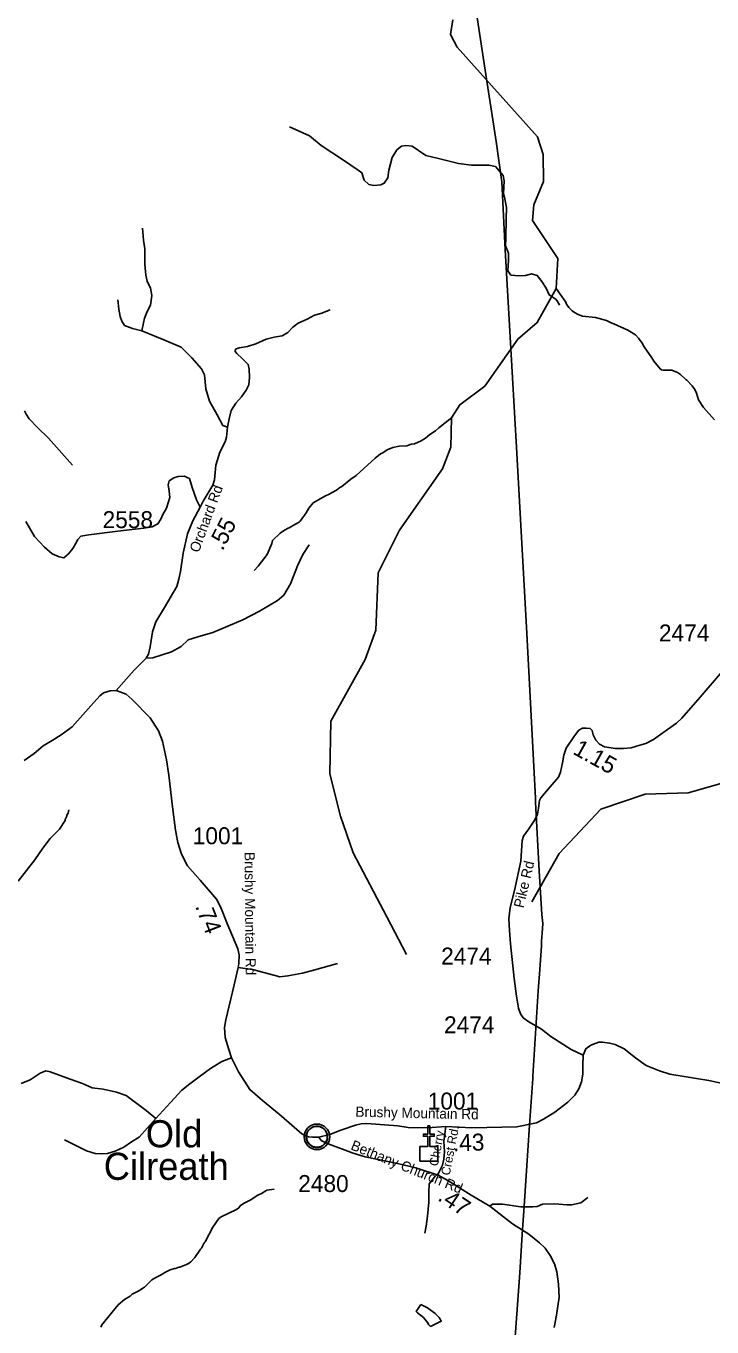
# Model space of a CAD drawing. Extents: x 1248089 to 1457196, y 820910 to 988753.
# Drawn here: x 1370260 to 1375316, y 850580 to 860169 of the extents above; entities that cross this region are included whole.
import ezdxf

# ---------------------------------------------------------------- set-up
doc = ezdxf.new("R2010")
doc.units = 0
for name, color, linetype in [('Exist Civil Demographics Community CELL', 7, 'Continuous'), ('Exist Civil Demographics Community Label', 7, 'Continuous'), ('Exist Cultural Church CELL', 7, 'Continuous'), ('Exist Hydrographic Misc Water Feature', 7, 'Continuous'), ('Exist Road Non-System Type 51', 7, 'Continuous'), ('Exist Road Non-System Type 51 Label', 7, 'Continuous'), ('Exist Road Secondary Type 41 Attributed', 7, 'Continuous'), ('Exist Road Secondary Type 51 Attributed', 7, 'Continuous'), ('Exist Road Secondary Type 51 Label', 7, 'Continuous'), ('Exist Utilities Electrical Transmission Line', 7, 'Continuous'), ('Prop GRAU CAT1 Cell', 7, 'Continuous'), ('Prop Lane Lines', 7, 'Continuous')]:
    doc.layers.add(name, color=color, linetype=linetype)

msp = doc.modelspace()

# ---------------------------------------------------------------- linework, layer by layer
at = {"layer": 'Exist Civil Demographics Community CELL'}
msp.add_lwpolyline([(1372326.7, 851994), (1372327.6, 851999.6), (1372329.4, 852006.2), (1372332.3, 852013.4), (1372335.3, 852019.1), (1372338.6, 852024.8), (1372342.4, 852030), (1372346.3, 852034.3), (1372350.9, 852038.9), (1372356.5, 852043.5), (1372361.9, 852047.2), (1372366.8, 852050), (1372371.8, 852052.5), (1372377.3, 852054.8), (1372382.9, 852056.6), (1372387.2, 852057.8), (1372392.1, 852058.5), (1372396.2, 852059.2), (1372402.6, 852059.5), (1372407, 852059.4), (1372412.7, 852059.1), (1372417.6, 852058.4), (1372422.5, 852057.4), (1372427.5, 852056), (1372432.7, 852054.1), (1372439.3, 852051.1), (1372445.6, 852047.6), (1372450.6, 852044.1), (1372455.8, 852040.1), (1372459.1, 852036.9), (1372463.2, 852032.6), (1372467.1, 852027.9), (1372470.2, 852023.3), (1372473.3, 852018.3), (1372475.8, 852013.1), (1372477.8, 852008.1), (1372479.4, 852003.1), (1372480.6, 851998.5), (1372481.7, 851992.4), (1372482.4, 851987.7), (1372482.6, 851981.7), (1372482.4, 851976), (1372481.9, 851970.3), (1372480.9, 851964.8), (1372479.3, 851958.6), (1372477.4, 851952.8), (1372475.1, 851947.7), (1372471.9, 851941.7), (1372468.7, 851936.4), (1372465.2, 851931.7), (1372461, 851927), (1372455.7, 851922), (1372450.7, 851917.9), (1372445.7, 851914.4), (1372441.3, 851911.9), (1372434.5, 851908.7), (1372427.4, 851906), (1372421.4, 851904.5), (1372414.8, 851903.2), (1372410.4, 851902.7), (1372405.9, 851902.5), (1372400.3, 851902.5), (1372396.1, 851902.9), (1372390.4, 851903.6), (1372384.5, 851904.9), (1372379.9, 851906.2), (1372374.7, 851908.1), (1372370.1, 851910.1), (1372366.2, 851912.3), (1372359.4, 851916.4), (1372353.8, 851920.7), (1372348.9, 851925.2), (1372344.5, 851930), (1372341.3, 851934), (1372338.3, 851938.2), (1372334.2, 851945.3), (1372332.5, 851948.8), (1372330.8, 851952.8), (1372328.2, 851961), (1372326.7, 851968.1), (1372326, 851973.2), (1372325.6, 851979.6), (1372325.6, 851984.2), (1372326.1, 851990.7)], close=True, dxfattribs=at)
for centre, radius in [((1372404.3, 851981.6), 94.3), ((1372404, 851981.9), 76.7)]:
    msp.add_circle(centre, radius, dxfattribs=at)
at = {"layer": 'Exist Cultural Church CELL'}
msp.add_lwpolyline([(1373163.7, 851909.1), (1373220.6, 851909.2), (1373220.6, 851985.3), (1373188.6, 851985.3), (1373188.6, 852001.3), (1373220.6, 852001.3), (1373220.6, 852061.5), (1373236.6, 852061.5), (1373236.6, 852001.3), (1373268.6, 852001.3), (1373268.6, 851985.3), (1373236.6, 851985.3), (1373236.6, 851909.2), (1373294.3, 851909.1), (1373294.3, 851802.6), (1373163.7, 851802.6)], close=True, dxfattribs=at)
at = {"layer": 'Exist Hydrographic Misc Water Feature'}
for points in [[(1373063.7, 853324.8), (1372919.8, 853603.5), (1372670.7, 854074.6), (1372576.7, 854345.8), (1372499.7, 854655.9), (1372507.7, 855046.3), (1372758.7, 855500.9), (1372838.8, 855716), (1372855.7, 856139.1), (1373012.8, 856454.4), (1373329.8, 856904.3), (1373391.7, 857063.9), (1373395.7, 857280.5), (1373456.7, 857377.8), (1373642.7, 857515.2), (1373883.7, 857861.6), (1374027.8, 857983.4), (1374168.6, 858235.2), (1374179.7, 858456.4), (1373993.7, 858735.9), (1374003.7, 858850.6), (1374074.7, 859023.1), (1374070.7, 859223.5), (1374030.7, 859352.3), (1373436.7, 860014.3), (1373387.7, 860107.2), (1373406.7, 860215.1)], [(1375334.2, 857267.7), (1375252.4, 857357.7), (1375215.7, 857414.5), (1375200.8, 857462.9), (1375189.4, 857489.2), (1375170.2, 857517.7), (1375131.1, 857558.6), (1375123.2, 857562.8), (1375084.1, 857599.8), (1375060.5, 857616.3), (1375020.9, 857631.4), (1374956.9, 857633), (1374943, 857635.3), (1374933, 857641.5), (1374886.5, 857698.7), (1374873, 857723), (1374814.9, 857804.4), (1374801.6, 857830.8), (1374774.5, 857869.4), (1374751, 857892), (1374695.9, 857927.4), (1374592.9, 857973.9), (1374577, 857978.3), (1374537.6, 857999.3), (1374458, 858021.3), (1374362.3, 858031.7), (1374330.5, 858042.4), (1374302.8, 858057.2), (1374285.2, 858069.6), (1374261.7, 858094.2), (1374244.2, 858118.6), (1374238.7, 858134.7), (1374196.1, 858191.8), (1374168.6, 858235.2)], [(1370603.7, 856931.3), (1370426.1, 857131.4), (1370343.9, 857209.4), (1370283.4, 857274.8), (1370260.1, 857307.4), (1370248.7, 857331.7)], [(1372192, 856467.3), (1372200.5, 856469.2), (1372241.1, 856494.9), (1372273.6, 856511.7), (1372281.8, 856520.1), (1372325.3, 856581.9), (1372344.1, 856615.6), (1372377.1, 856654.9), (1372466.4, 856707.2), (1372490.6, 856716.6), (1372547.4, 856747.1), (1372571.8, 856766.6), (1372588, 856774.1), (1372653.4, 856828.5), (1372694, 856855.4), (1372833.1, 856983.9), (1372873.9, 857014.9), (1372890.1, 857022.5), (1372922.7, 857045.7), (1372963.1, 857062.7), (1373011.4, 857073.5), (1373067.5, 857076), (1373099.8, 857087.3), (1373123.9, 857090.6), (1373172.4, 857111.4), (1373204.9, 857130.6), (1373237.5, 857157.8), (1373278.2, 857184.8), (1373302.8, 857208.1), (1373395.7, 857280.5)], [(1372192, 856467.3), (1372165.3, 856454.1), (1372132.7, 856430.9), (1372075.5, 856376.2), (1372071, 856354.4), (1372037.1, 856273.2), (1371971.1, 856186.8), (1371942.4, 856155.5)], [(1373988.8, 853713.3), (1374188.7, 854070.4), (1374495.8, 854395.7), (1374822.8, 854507.3), (1375139.8, 854517.4), (1375441.8, 854603.2), (1375653.8, 854746.7), (1375790.8, 854954.1), (1375828.7, 855544.2), (1375971.8, 856017.3), (1376123.8, 856139), (1376472.8, 856072.9), (1376687.8, 855993.1), (1377443.8, 855853.1), (1377559.8, 855785.1), (1377738.8, 855587.8), (1377865.8, 855286.6), (1377994.8, 855083.7), (1378190.8, 854879.5), (1378438.8, 854749.8), (1378570.8, 854720.8)], [(1370576.1, 854392.2), (1370569.6, 854368.4), (1370561.2, 854352.6), (1370560.9, 854344.6), (1370548.4, 854320.9), (1370548.2, 854312.9), (1370506.8, 854249.9), (1370439.2, 854179.5), (1370383.6, 854108.9), (1370325.7, 854022.2), (1370202, 853865.2)], [(1372087.9, 851596.2), (1372034.9, 851587.8), (1372026.8, 851584), (1371996.3, 851564.7), (1371968, 851551.4), (1371911.1, 851514.8), (1371862.5, 851490), (1371838.1, 851472.5), (1371827.9, 851458.8), (1371811.6, 851445.2), (1371698.3, 851391.9), (1371680, 851378.3), (1371636.5, 851315.3), (1371580.1, 851206.7), (1371572, 851200.9), (1371553, 851161.4), (1371544.9, 851153.6), (1371505.4, 851092.5), (1371474.8, 851061.2), (1371458.5, 851047.7), (1371442.3, 851040), (1371393.8, 851021.2), (1371385.8, 851021.4), (1371361.6, 851010), (1371353.6, 851010.1), (1371323.3, 851000.9), (1371282.9, 850981.8), (1371260.5, 850966.4), (1371218, 850945.4), (1371187.6, 850926.1), (1371134.4, 850873.4), (1371091.7, 850846.4), (1371043.2, 850821.6), (1371026.9, 850807.9), (1370986.3, 850782.9), (1370939.4, 850744), (1370820, 850594.9), (1370811.6, 850579.1)], [(1373169.9, 850745.9), (1373136, 850694.7), (1373144.7, 850684.6), (1373189.8, 850649.4), (1373219, 850612.7), (1373228.5, 850594.5), (1373240.5, 850584.4), (1373320.8, 850621.9), (1373313.5, 850636.3), (1373305.8, 850648.5), (1373276.6, 850679.2), (1373219.5, 850720.6), (1373169.9, 850745.9)]]:
    msp.add_lwpolyline(points, dxfattribs=at)
at = {"layer": 'Exist Road Non-System Type 51'}
for points in [[(1373776.4, 859066.6), (1373720, 859133.9), (1373672.3, 859144.8), (1373544.3, 859144.8), (1373448.8, 859155.6), (1373301.2, 859192.5), (1373207.9, 859214.2), (1373106, 859283.7), (1373058.2, 859288.1), (1373026.5, 859283.8), (1372993.9, 859255.5), (1372959.2, 859201.2), (1372933.2, 859107.9), (1372926.7, 859049.3), (1372900.6, 859010.2), (1372874.6, 858999.3), (1372824.7, 858992.8), (1372785.7, 859001.5), (1372753.1, 859034.1), (1372735.7, 859088.3), (1372707.5, 859107.9), (1372599.1, 859181.7), (1372434.2, 859288.1), (1372349.5, 859359.8), (1372202, 859427.1)], [(1373776.4, 859066.6), (1373785, 859028.7), (1373782.9, 858980.9), (1373778.5, 858933.1), (1373787.2, 858907.1), (1373800.2, 858831.1), (1373798, 858746.4), (1373795.9, 858605.2), (1373793.7, 858548.8), (1373815.4, 858494.5), (1373815.4, 858444.6), (1373811.1, 858364.2), (1373832.8, 858331.7)], [(1371119.3, 858680.1), (1371125.1, 858590.7), (1371136.6, 858527.2), (1371136.6, 858414.7), (1371142.4, 858334), (1371153.9, 858287.8), (1371177, 858235.9), (1371188.5, 858184), (1371177, 858111.8), (1371153.9, 858065.7), (1371133.8, 858016.6), (1371125.1, 857982), (1371113.6, 857921.4)], [(1373832.8, 858331.7), (1373891.2, 858328.2), (1373941.1, 858330.4), (1373984.5, 858343.4), (1374027.9, 858330.4), (1374062.6, 858286.9), (1374093, 858237), (1374114.7, 858187), (1374166.7, 858152.3), (1374188.4, 858119.7), (1374192.8, 858111.1)], [(1371113.6, 857921.4), (1371044.4, 857938.8), (1370986.7, 857961.8), (1370966.6, 857993.6), (1370955, 858028.2), (1370943.5, 858083), (1370937.7, 858152.2)], [(1371892, 857807.7), (1371954.4, 857826.3), (1372029.4, 857861), (1372089.9, 857875.4), (1372147.6, 857886.9), (1372190.8, 857910), (1372225.4, 857950.4), (1372265.8, 857979.2), (1372332.1, 858008.1), (1372386.8, 858036.9), (1372432.9, 858051.3), (1372502.1, 858077.3)], [(1371113.6, 857921.4), (1371275, 857855.1), (1371404.7, 857803.2), (1371482.6, 857722.4), (1371554.6, 857641.6), (1371574.8, 857598.3), (1371586.3, 857494.5), (1371612.3, 857405.1), (1371669.9, 857304.1), (1371709.7, 857224.3), (1371745, 857212.1)], [(1370258.7, 856515.9), (1370322.1, 856406.3), (1370397, 856328.4), (1370451.8, 856279.4), (1370503.7, 856256.3), (1370538.3, 856250.5), (1370572.9, 856279.4), (1370604.6, 856316.9), (1370624.8, 856351.5), (1370642.1, 856383.2), (1370665.1, 856409.2), (1370722.8, 856417.9), (1370936.1, 856446.7), (1371128, 856467.2), (1371188.6, 856478.8), (1371231.8, 856499), (1371254.9, 856533.6), (1371269.3, 856568.2), (1371295.2, 856614.4), (1371321.2, 856695.1), (1371315.4, 856741.3), (1371306.8, 856787.5), (1371315.4, 856816.3), (1371350, 856839.4), (1371381.7, 856848), (1371427.8, 856850.9), (1371453.8, 856839.4), (1371465.3, 856833.6), (1371485.5, 856767.3), (1371517.2, 856677.8), (1371543.1, 856623)], [(1371145.5, 855509.5), (1371193.9, 855513.2), (1371332.3, 855556.5), (1371404.4, 855596.9), (1371456.3, 855645.9), (1371525.5, 855666.1), (1371637.9, 855697.9), (1371857, 855793.1), (1371980.9, 855856.5), (1372113.5, 855934.4), (1372159.6, 855974.8), (1372208.6, 856058.5), (1372260.5, 856191.2), (1372300.9, 856274.8), (1372347, 856344.1)], [(1371824.3, 853230.8), (1371928.3, 853216), (1372086.8, 853172.8), (1372130.1, 853161.2), (1372190.6, 853167), (1372297.2, 853187.2), (1372389.5, 853213.2), (1372556.7, 853259.3)], [(1371217.2, 852115.4), (1371323.9, 852233.7), (1371407.5, 852326), (1371468, 852372.2), (1371537.2, 852424.1), (1371620.8, 852484.7), (1371704.4, 852536.6), (1371773.6, 852562.6)], [(1371217.2, 852115.4), (1371145.2, 852176), (1370998.1, 852285.6), (1370926.1, 852311.6), (1370828.1, 852331.8), (1370747.4, 852343.3), (1370675.3, 852375.1), (1370585.9, 852406.8), (1370438.9, 852461.6), (1370405.4, 852467.3), (1370365, 852450), (1370290.1, 852400.9), (1370223.8, 852374.9)], [(1370542.7, 851959.7), (1370707, 851878.9), (1370770.4, 851858.7), (1370816.5, 851855.8), (1370859.8, 851858.7), (1370917.4, 851876), (1370980.9, 851904.8), (1371038.5, 851945.2), (1371093.3, 851979.9), (1371217.2, 852115.4)], [(1373353, 852056.8), (1373340.3, 851950.4), (1373344.1, 851871.7), (1373338.4, 851818), (1373330.7, 851771.9), (1373300, 851712.4)], [(1373300, 851712.4), (1373271.7, 851684.6), (1373232.6, 851635.7), (1373229.4, 851570.5), (1373229.4, 851498.8), (1373219.6, 851397.7), (1373209.8, 851322.7), (1373200.1, 851270.5)], [(1373679.4, 851469.8), (1373697.8, 851484.6), (1373772.7, 851484.6), (1373906.3, 851465), (1373994.3, 851465), (1374026.8, 851468.3), (1374065.9, 851484.6), (1374157.2, 851487.9), (1374245.2, 851481.3), (1374281, 851481.3), (1374349.4, 851494.4), (1374401.5, 851533.5)]]:
    msp.add_lwpolyline(points, dxfattribs=at)
at = {"layer": 'Exist Road Secondary Type 41 Attributed'}
msp.add_lwpolyline([(1370924.7, 855271.8), (1371056.6, 855421.7), (1371145.5, 855509.5), (1371163.3, 855538), (1371175.2, 855592.6), (1371193, 855704.2), (1371216.5, 855777.9), (1371280.5, 855883.5), (1371370.7, 856037.8), (1371386.1, 856091.2), (1371398, 856148.2), (1371418.1, 856283.5), (1371449.9, 856427.1), (1371490.2, 856522), (1371543.1, 856623), (1371564.9, 856666.9), (1371637.3, 856785.5), (1371649.2, 856823.5), (1371658.6, 856931.5), (1371688, 857029.3), (1371727.2, 857104.1), (1371737.8, 857138.5), (1371745, 857212.1), (1371758, 857273.8), (1371770.9, 857334.8), (1371806.4, 857389.4), (1371847.9, 857436.9), (1371883.5, 857485.5), (1371901.3, 857524.7), (1371907.2, 857579.3), (1371904.5, 857641.1), (1371897.4, 857675.5), (1371853.5, 857718.3), (1371813.2, 857755.1), (1371801.3, 857770.5), (1371804.9, 857788.3), (1371829.8, 857796.6), (1371892, 857807.7)], dxfattribs=at)
at = {"layer": 'Exist Road Secondary Type 51 Attributed'}
for points in [[(1375392.4, 855414.1), (1375227.6, 855221.9), (1375094.3, 855067.4), (1375053.8, 855031.1), (1374989.1, 854983.6), (1374883.6, 854909.7), (1374828.2, 854881.9), (1374784.7, 854868.7), (1374720, 854848.9), (1374663.3, 854845), (1374605.2, 854843.6), (1374523.5, 854855.5), (1374487.8, 854875.3), (1374460.1, 854904.4), (1374440.3, 854945.3), (1374432.4, 854977), (1374417.3, 854991.4), (1374389.6, 854994.1), (1374360.6, 854992.7), (1374334.2, 854979.5), (1374302.5, 854937.3), (1374240.5, 854847.5), (1374224.8, 854795.4), (1374212.9, 854738.6), (1374198.4, 854669.9), (1374185.2, 854631.7), (1374123.2, 854561.7), (1374054.6, 854479.8), (1374045.6, 854460.7), (1374037.7, 854403.9), (1374029.8, 854360.4), (1374010, 854318.1), (1373965.2, 854252.1), (1373926.9, 854196.6), (1373916.4, 854165), (1373905.8, 854013.1), (1373859.7, 853797.9), (1373828.1, 853672.4), (1373818.8, 853589.3), (1373824.1, 853502.1), (1373830.7, 853404.4), (1373858.4, 853149.2), (1373875.6, 853018.5), (1373890.1, 852928.8), (1373904.3, 852888.8), (1373925.4, 852858.5), (1373966.3, 852829.4), (1374060, 852774), (1374127.3, 852719.8), (1374279, 852624.8), (1374367.4, 852582.5)], [(1370924.7, 855271.8), (1370879.7, 855269.7), (1370830.4, 855254.7), (1370803.5, 855231.6), (1370737, 855158.7), (1370599.9, 855004.2), (1370518.4, 854944.2), (1370452, 854903.4), (1370385.6, 854862.7), (1370319.1, 854806.9), (1370246.3, 854755.4)], [(1372418.3, 851979.6), (1372370.8, 851978.4), (1372340, 851982), (1372293.8, 852003.4), (1372126.5, 852149.4), (1372002, 852249.1), (1371908.6, 852330.2), (1371826.8, 852460.8), (1371773.6, 852562.6), (1371755.6, 852624.6), (1371728.3, 852714.1), (1371722.4, 852787.7), (1371731.9, 852844.7), (1371793.5, 853102.6), (1371824.3, 853230.8), (1371827.9, 853258.1), (1371831.4, 853322.2), (1371820.8, 853366.1), (1371741.5, 853554.1), (1371695.2, 853672.8), (1371664.4, 853732.2), (1371542.6, 853874), (1371451.3, 853978.4), (1371405, 854063.9), (1371379, 854150.5), (1371361.2, 854240.7), (1371338.7, 854414.2), (1371313.8, 854648), (1371296.2, 854760.1), (1371266.6, 854897.8), (1371235.7, 854974.9), (1371174.1, 855069.9), (1371041.2, 855204), (1370997.4, 855243.2), (1370924.7, 855271.8)], [(1375496, 852353.3), (1375292, 852396.3), (1375005.6, 852442.8), (1374928.9, 852468.2), (1374830.2, 852506.2), (1374751.5, 852564.6), (1374669.2, 852629.1), (1374602.8, 852663.2), (1374561.1, 852672.8), (1374508.1, 852679.3), (1374483, 852679.3), (1374422.2, 852657.8), (1374386.3, 852630.5), (1374367.4, 852582.5)], [(1374367.4, 852582.5), (1374363.7, 852507.9), (1374363.7, 852444.5), (1374354.1, 852387), (1374334.9, 852335.1), (1374304.2, 852289.1), (1374252.4, 852237.3), (1374158.5, 852162.4), (1374074.1, 852112.5), (1374021.3, 852084.6), (1373878.1, 852055.9), (1373545.3, 852048.8), (1373353, 852056.8), (1373219.8, 852048.3), (1373075.8, 852049.8), (1373000, 852062), (1372772.6, 852078.6), (1372730.2, 852077.1), (1372689.3, 852066.5), (1372580.1, 852030.1), (1372499.8, 851998.3), (1372418.3, 851979.6)], [(1372418.3, 851979.6), (1372436.1, 851954.3), (1372487.7, 851930), (1372671.1, 851861.8), (1372759, 851833), (1372997, 851784.4), (1373131.9, 851754.1), (1373298.6, 851698), (1373369.9, 851660.1), (1373541.2, 851552.4), (1373679.4, 851469.8), (1373846.3, 851341.2), (1373967.1, 851264.5), (1374045.7, 851199.2), (1374086, 851160.8), (1374122.4, 851107.1), (1374155, 851045.7), (1374171.7, 850986.9), (1374185.2, 850894.8), (1374189, 850800.7), (1374169.8, 850666.3), (1374152.6, 850575.2)]]:
    msp.add_lwpolyline(points, dxfattribs=at)
at = {"layer": 'Exist Utilities Electrical Transmission Line'}
for p, q in [((1373995.5, 852429.6), (1374017.8, 852781.5)), ((1373917.7, 851261.5), (1373931.2, 851471.4))]:
    msp.add_line(p, q, dxfattribs=at)
for points in [[(1374015.6, 854448.3), (1374014, 854477.9), (1373950.4, 855691.9), (1373877, 857020.2), (1373791.2, 858518.8), (1373767.3, 859021.6), (1373725.2, 859318.6), (1373635, 859908.8), (1373447.7, 861143.3), (1373394.8, 861496.6), (1373393.6, 861534.6), (1373409.2, 861612.3), (1373910.6, 863855.7)], [(1374060.3, 853424.9), (1374064, 853482.3), (1374069.4, 853554.2), (1374060.8, 853620.5), (1374043.2, 853943), (1374015.6, 854448.3)], [(1374017.8, 852781.5), (1374035.4, 853058.6), (1374046.6, 853214.5), (1374058.1, 853388.4), (1374060.3, 853424.9)], [(1373970.7, 852067.9), (1373994.4, 852411.1), (1373995.5, 852429.6)], [(1373931.2, 851471.4), (1373957.7, 851879.5), (1373970.7, 852067.9)], [(1373841.8, 850159.4), (1373846.6, 850238.7), (1373899.5, 850980.1), (1373917.7, 851261.5)]]:
    msp.add_lwpolyline(points, dxfattribs=at)

# ---------------------------------------------------------------- texts
at = {"layer": 'Exist Civil Demographics Community Label'}
for s, p in [('Old', (1371143, 851904.2)), ('Cilreath', (1370833, 851664.2))]:
    msp.add_text(s, height=200, dxfattribs=at).set_placement(p)
at = {"layer": 'Exist Road Non-System Type 51 Label'}
for s, p in [('Crest Rd.', (1373382.5, 851693.3)), ('Cherry', (1373295.2, 851761.4))]:
    msp.add_text(s, height=65.62, rotation=79.25249, dxfattribs=at).set_placement(p)
at = {"layer": 'Exist Road Secondary Type 51 Label'}
for s, rotation, p in [('Orchard Rd', 69.73094, (1371532.7, 856282.7)), ('Brushy Mountain Rd', 270.53332, (1371870.5, 854080.8)), ('Pike Rd', 76.69554, (1373926.3, 853663.3)), ('Brushy Mountain Rd', 358.68509, (1372686.9, 852130)), ('Bethany Church Rd', 337.88317, (1372647.7, 851890.6))]:
    msp.add_text(s, height=75, rotation=rotation, dxfattribs=at).set_placement(p)
at = {"layer": 'Prop GRAU CAT1 Cell'}
for s, rotation, p in [('.55', 62.70697, (1371708.1, 856295.9)), ('1.15', 330.9268, (1374283, 854807.9)), ('.74', 291.29035, (1371505, 853681.2)), ('.43', 1.51533, (1373407.9, 851875)), ('.47', 326.12209, (1373287.4, 851519))]:
    msp.add_text(s, height=125, rotation=rotation, dxfattribs=at).set_placement(p)
at = {"layer": 'Prop Lane Lines'}
for s, p in [('2558', (1370824.4, 856468.2)), ('2474', (1374924.8, 855632.9)), ('1001', (1371488.9, 854138.1)), ('2474', (1373319.5, 853251.6)), ('2474', (1373340.9, 852744.4)), ('1001', (1373221, 852182.6)), ('2480', (1372266.3, 851574.6))]:
    msp.add_text(s, height=125, dxfattribs=at).set_placement(p)

doc.saveas('drawing.dxf')
